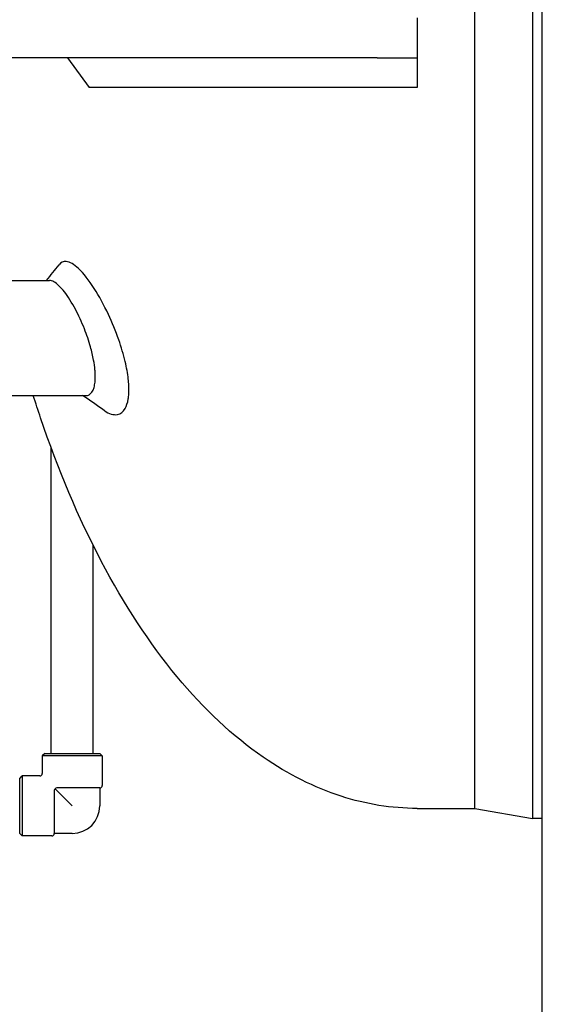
# Model space of a CAD drawing. Header units: inches. Extents: x 24 to 1128, y -69 to 748.
# Tile 315 of 656: x 467 to 480, y 592 to 617. Entities that reach past the tile are written whole.
import ezdxf

# ---------------------------------------------------------------- set-up
doc = ezdxf.new("R2010")
doc.units = ezdxf.units.IN
doc.header["$LTSCALE"] = 32
doc.header["$MEASUREMENT"] = 0
doc.layers.add('Dimension (ANSI)', color=7, linetype='Continuous', lineweight=25)
doc.layers.add('Visible (ANSI)', color=7, linetype='Continuous', lineweight=30)
doc.styles.add('Note Text (ANSI)', font='tahoma.ttf')
doc.dimstyles.new('SB Fraction-16 (ANSI)', dxfattribs={"dimscale": 32, "dimtxt": 0.125, "dimasz": 0.098425, "dimexe": 0.125, "dimexo": 0.0625, "dimgap": 0.031496, "dimtad": 0, "dimtih": 1, "dimtoh": 1, "dimdec": 4, "dimrnd": 1e-08, "dimzin": 0, "dimdsep": 46, "dimlunit": 5, "dimtxsty": 'Note Text (ANSI)', "dimcen": 0.09, "dimdle": 0.393701, "dimclrd": 256, "dimclre": 256, "dimclrt": 256, "dimadec": 0, "dimazin": 3, "dimtfac": 0.96, "dimtofl": 0, "dimtmove": 0, "dimatfit": 3, "dimfxl": 1, "dimfrac": 2, "dimtolj": 1, "dimtzin": 12, "dimlwd": -1, "dimlwe": -1, "dimarcsym": 0})

# ---------------------------------------------------------------- blocks, each defined once
blk = doc.blocks.new('*D18')
at = {"layer": 'Defpoints', "color": 0, "transparency": 16777216}
for p in [(480.281, 692.669), (328.474, 544.669), (480.281, 544.669)]:
    blk.add_point(p, dxfattribs=at)
at = {"layer": 'Dimension (ANSI)', "transparency": 16777216}
for p, q in [((478.281, 692.669), (324.474, 692.669)), ((328.474, 689.519), (328.474, 626.768)), ((328.474, 547.818), (328.474, 620.569)), ((478.281, 544.669), (324.474, 544.669))]:
    blk.add_line(p, q, dxfattribs=at)
for points in [[(327.949, 689.519), (328.999, 689.519), (328.474, 692.669)], [(327.949, 547.818), (328.999, 547.818), (328.474, 544.669)]]:
    blk.add_solid(points, dxfattribs=at)
at = {"layer": 'Dimension (ANSI)', "transparency": 16777216, "insert": (324.372, 625.76), "char_height": 4, "attachment_point": 1, "style": 'Note Text (ANSI)'}
blk.add_mtext('\\A1;148', dxfattribs=at)

msp = doc.modelspace()

# ---------------------------------------------------------------- linework, layer by layer
at = {"layer": 'Visible (ANSI)'}
for p, q in [((480.28063, 544.66853), (480.28063, 692.66853)), ((480.03261, 640.66853), (480.03261, 596.66853)), ((480.03261, 640.66853), (480.03261, 596.66853)), ((478.59548, 596.91853), (478.59548, 640.41853)), ((478.59548, 596.91853), (478.59548, 618.66853)), ((477.15563, 616.66853), (477.15563, 615.66853)), ((476.15563, 615.66853), (466.15563, 615.66853)), ((468.41324, 615.66853), (468.96153, 614.92925)), ((476.15563, 615.66853), (477.15563, 615.66853)), ((477.15563, 615.66853), (477.15563, 614.92925)), ((477.15563, 614.92925), (468.96153, 614.92925)), ((466.41201, 610.10603), (467.96394, 610.10603)), ((466.41201, 607.23103), (468.87331, 607.23103)), ((468.00877, 598.29353), (468.00877, 605.92502)), ((469.05877, 598.29353), (469.05877, 603.48672)), ((467.84627, 598.29353), (467.78377, 598.23103)), ((469.28377, 598.23103), (467.78377, 598.23103)), ((467.78377, 598.23103), (467.78377, 597.79353)), ((467.84627, 598.29353), (469.22127, 598.29353)), ((469.22127, 598.29353), (469.28377, 598.23103)), ((469.28377, 598.23103), (469.28377, 597.49103)), ((467.22127, 597.66853), (467.28377, 597.73103)), ((467.28377, 597.73103), (467.28377, 596.23103)), ((467.72127, 597.73103), (467.28377, 597.73103)), ((467.22127, 596.29353), (467.22127, 597.66853)), ((468.08627, 597.36603), (468.08627, 596.29353)), ((468.53377, 596.98103), (468.10458, 597.41022)), ((469.22127, 597.42853), (468.14877, 597.42853)), ((469.22127, 597.42853), (469.22127, 596.98103)), ((477.15563, 596.91853), (478.59548, 596.91853)), ((478.59548, 596.91853), (480.03261, 596.66853)), ((480.28063, 596.66853), (480.03261, 596.66853)), ((467.22127, 596.29353), (467.28377, 596.23103)), ((468.02377, 596.23103), (467.28377, 596.23103)), ((468.53377, 596.29353), (468.08627, 596.29353))]:
    msp.add_line(p, q, dxfattribs=at)
for centre, radius, start, end in [((467.72127, 597.79353), 0.0625, 270, 0), ((469.22127, 597.49103), 0.0625, 270, 0), ((468.14877, 597.36603), 0.0625, 90, 180), ((468.53377, 596.98103), 0.6875, 270, 0), ((468.02377, 596.29353), 0.0625, 270, 0)]:
    msp.add_arc(centre, radius, start, end, dxfattribs=at)
for points in [[(467.89484, 610.10603), (467.99862, 610.2369), (468.10225, 610.36859), (468.20569, 610.50085)], [(469.33587, 606.86007), (469.15697, 606.9858), (468.97673, 607.11031), (468.79479, 607.23103)]]:
    msp.add_open_spline(points, degree=3, dxfattribs=at)
for points, knots in [([(469.33587, 606.86007), (469.33737, 606.85902), (469.33887, 606.85797), (469.45776, 606.77551), (469.56888, 606.74053), (469.74111, 606.77393), (469.80689, 606.82341), (469.89132, 606.97061), (469.91757, 607.04984), (469.94012, 607.18718), (469.94493, 607.23114), (469.94972, 607.31029), (469.95072, 607.344), (469.95079, 607.41361), (469.94987, 607.44944), (469.94535, 607.53864), (469.9408, 607.59295), (469.91883, 607.78549), (469.89247, 607.93083), (469.81474, 608.25928), (469.76031, 608.44183), (469.62081, 608.84144), (469.53253, 609.05565), (469.32626, 609.49544), (469.20648, 609.71455), (468.95214, 610.11377), (468.8183, 610.28511), (468.57941, 610.51135), (468.47408, 610.57382), (468.31352, 610.58825), (468.25335, 610.5618), (468.20569, 610.50085)], [4.46004135, 4.46004135, 4.46004135, 4.46004135, 4.48714508, 4.48714508, 6.60454899, 6.60454899, 8.30932469, 8.30932469, 9.52909102, 9.52909102, 10.04894312, 10.04894312, 10.40994295, 10.40994295, 10.76861625, 10.76861625, 11.27712163, 11.27712163, 12.51452198, 12.51452198, 13.97857376, 13.97857376, 15.74537252, 15.74537252, 17.83627923, 17.83627923, 20.16975112, 20.16975112, 22.30078883, 22.30078883, 23.9513372, 23.9513372, 23.9513372, 23.9513372]), ([(468.87332, 607.23102), (468.90313, 607.23102), (468.93105, 607.23786), (469.00996, 607.28115), (469.05204, 607.34125), (469.09054, 607.4724), (469.09923, 607.51823), (469.10779, 607.59956), (469.10981, 607.63147), (469.11138, 607.69431), (469.11121, 607.72478), (469.10887, 607.79488), (469.10626, 607.83496), (469.09508, 607.95339), (469.08339, 608.03459), (469.04782, 608.22479), (469.02179, 608.33442), (468.9479, 608.59731), (468.89606, 608.74976), (468.76991, 609.07134), (468.69386, 609.2368), (468.52407, 609.55755), (468.42996, 609.70661), (468.24529, 609.94367), (468.15559, 610.02955), (468.03525, 610.09489), (467.998, 610.10604), (467.96394, 610.10604)], [4.18843181, 4.18843181, 4.18843181, 4.18843181, 4.84849926, 4.84849926, 6.22646338, 6.22646338, 6.83465879, 6.83465879, 7.19298002, 7.19298002, 7.5053067, 7.5053067, 7.88615499, 7.88615499, 8.59272745, 8.59272745, 9.48146272, 9.48146272, 10.70105761, 10.70105761, 12.14523317, 12.14523317, 13.8031891, 13.8031891, 15.48996146, 15.48996146, 16.32309386, 16.32309386, 16.32309386, 16.32309386]), ([(477.15563, 596.91853), (476.51666, 596.91853), (475.87808, 597.02141), (474.5845, 597.43824), (473.93226, 597.76728), (472.54498, 598.72346), (471.82384, 599.40082), (470.46558, 601.03966), (469.83116, 602.00908), (468.68841, 604.18047), (468.18018, 605.38254), (467.68179, 606.85836), (467.62122, 607.04383), (467.56212, 607.23103)], [0, 0, 0, 0, 0.15974213, 0.15974213, 0.33187701, 0.33187701, 0.5428347, 0.5428347, 0.759799, 0.759799, 0.9767633, 0.9767633, 1.00760099, 1.00760099, 1.00760099, 1.00760099])]:
    msp.add_open_spline(points, degree=3, knots=knots, dxfattribs=at)

# ---------------------------------------------------------------- dimensions: what is measured, and where the dimension line sits
at = {"layer": 'Dimension (ANSI)'}
dim = msp.add_linear_dim(base=(328.47435, 544.66853), p1=(480.28063, 692.66853), p2=(480.28063, 544.66853), angle=90, dimstyle='SB Fraction-16 (ANSI)', override={"dimgap": 0.031496, "dimdec": 4, "dimtol": 0, "dimlim": 0, "dimtp": 0, "dimtm": 0, "dimtdec": 2, "dimatfit": 1}, dxfattribs=at)
dim.commit()
dim.dimension.update_dxf_attribs({"geometry": '*D18', "text_midpoint": (328.47435, 623.66853), "dimtype": 160})

doc.saveas('drawing.dxf')
